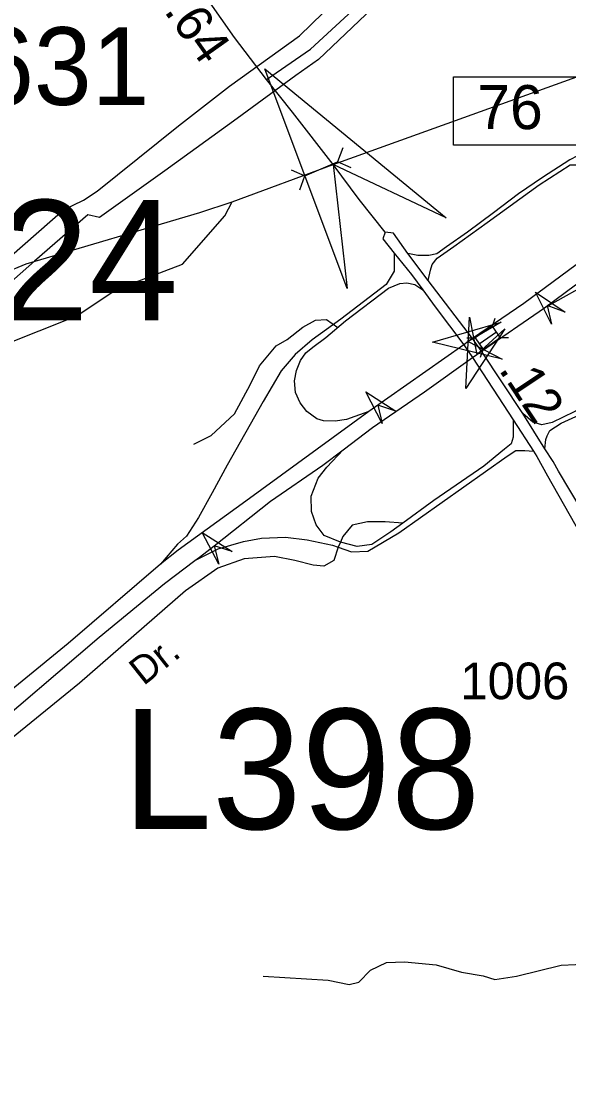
# Model space of a CAD drawing. Extents: x 1473865 to 1648260, y 639067 to 773536.
# Drawn here: x 1564941 to 1566807, y 694867 to 698529 of the extents above; entities that cross this region are included whole.
import ezdxf

# ---------------------------------------------------------------- set-up
doc = ezdxf.new("R2010")
doc.units = 0
for name, color, linetype in [('Exist Civil Demographics City Label', 7, 'Continuous'), ('Exist Hydrographic Creek Single Shore', 7, 'Continuous'), ('Exist Road Non-System Type 51', 7, 'Continuous'), ('Exist Road Primary Interstate Divided Center Attributed', 7, 'Continuous'), ('Exist Road Primary Interstate Interchange CELL', 7, 'Continuous'), ('Exist Road Primary Interstate Ramp 1 Lane Attributed', 7, 'Continuous'), ('Exist Road Primary Interstate Service Attributed', 7, 'Continuous'), ('Exist Road Primary Interstate Structure Cantilever Sign Attributed CELL', 7, 'Continuous'), ('Exist Road Primary Interstate Structure Cantilever Sign Number Label', 7, 'Continuous'), ('Exist Road Primary Interstate Structure Ovrhead Sign Attributed CELL', 7, 'Continuous'), ('Exist Road Primary Interstate Structure Standard Bridge CELL', 7, 'Continuous'), ('Exist Road Primary US Divided Attributed', 7, 'Continuous'), ('Exist Road Primary US Mileage Hundredths English Label', 7, 'Continuous'), ('Exist Road Secondary Structure Culvert Attributed CELL', 7, 'Continuous'), ('Exist Road Secondary Structure Culvert CELL', 7, 'Continuous'), ('Exist Road Secondary Structure Standard Bridge Attributed CELL', 7, 'Continuous'), ('Exist Road Secondary Structure Standard Bridge Number Label', 7, 'Continuous'), ('Exist Road Secondary Type 51 Attributed', 7, 'Continuous'), ('Exist Road Secondary Type 51 Divided Attributed', 7, 'Continuous'), ('Exist Road Secondary Type 51 Label', 7, 'Continuous'), ('Exist Road Secondary Type 51 Number Label', 7, 'Continuous'), ('Exist Utilities Electrical Transmission Line', 7, 'Continuous')]:
    doc.layers.add(name, color=color, linetype=linetype)

msp = doc.modelspace()

# ---------------------------------------------------------------- linework, layer by layer
at = {"layer": 'Exist Hydrographic Creek Single Shore'}
for points in [[(1565660.1, 697913.9), (1566004.2, 698041.7), (1566608.9, 698258.5), (1567157.9, 698456.5), (1567861.9, 698737.7)], [(1563707.8, 697020.3), (1563911.1, 697010), (1564119.2, 697068.5), (1564534.2, 697127.8), (1564743.8, 697372.2), (1565129.8, 697525.3), (1565263.8, 697614.5), (1565490.8, 697701.8), (1565634.9, 697866.3), (1565660.1, 697913.9)], [(1563796.8, 697194.6), (1563916.9, 697283.8), (1564575, 697543.3), (1564956.9, 697702.7), (1565549.7, 697877.1), (1565660.1, 697913.9)]]:
    msp.add_lwpolyline(points, dxfattribs=at)
at = {"layer": 'Exist Road Non-System Type 51'}
for points in [[(1565777.5, 698331.6), (1565926.9, 698434.5), (1566128.4, 698620.7), (1566248.8, 698736.5)], [(1565810.2, 697423.2), (1565847.5, 697445), (1565901, 697486.7), (1565944.1, 697510.3), (1565981.7, 697512.3), (1566020.8, 697484.9)], [(1565529.3, 697087.6), (1565587.9, 697116.7), (1565667.5, 697191.1), (1565721.2, 697289.7), (1565752.7, 697354.6), (1565810.2, 697423.2)], [(1565765.8, 695274), (1565987.8, 695259.7), (1566059.5, 695245), (1566091.7, 695252.8), (1566132.2, 695294.4), (1566186.5, 695319.7), (1566248.4, 695323), (1566356.4, 695312.1), (1566442.2, 695287.1), (1566516.1, 695274.4), (1566555.9, 695262), (1566630.2, 695273.3), (1566782.6, 695311.6), (1566880.6, 695315.5)]]:
    msp.add_lwpolyline(points, dxfattribs=at)
at = {"layer": 'Exist Road Primary Interstate Divided Center Attributed'}
for points in [[(1566724.9, 697552.4), (1566831.1, 697631.5), (1566994.9, 697736.6), (1567387.8, 698023)], [(1566881.4, 697734.4), (1566654.4, 697567.6), (1566480.4, 697448.5)], [(1566511, 697404.7), (1566724.9, 697552.4)], [(1566449.8, 697426.6), (1566126.1, 697199.4)], [(1566480.4, 697448.5), (1566465.6, 697437.8), (1566449.8, 697426.6)], [(1566038.7, 697068.6), (1566138.2, 697144.1), (1566315.7, 697266.1), (1566480.4, 697382.8)], [(1566480.4, 697382.8), (1566494.7, 697393), (1566511, 697404.7)], [(1566126.1, 697199.4), (1565706.8, 696893.2), (1565476, 696726.3), (1565415.8, 696678.5)], [(1565532.9, 696690.8), (1565548.8, 696702.9), (1565598.6, 696741.5), (1565790.5, 696893.1), (1565969.1, 697015.8), (1566038.7, 697068.6)], [(1562333.3, 694079.4), (1562491.6, 694195.8), (1562750.9, 694412.1), (1563020.1, 694622.3), (1563295.4, 694850.3), (1563550.4, 695052.6), (1563771.3, 695239.5), (1564034.5, 695449.6), (1564789.9, 696074.7), (1565206.8, 696429.2), (1565429.7, 696612.6), (1565532.9, 696690.8)], [(1565415.8, 696678.5), (1565100.8, 696408.2), (1564641.2, 696032.9), (1564404.3, 695836.2), (1564177.5, 695653.5), (1563515.2, 695103.2), (1562972.6, 694668.9), (1562579.7, 694348.7), (1562363.3, 694176.7)]]:
    msp.add_lwpolyline(points, dxfattribs=at)
at = {"layer": 'Exist Road Primary Interstate Interchange CELL'}
msp.add_lwpolyline([(1566415.1, 698340.2), (1566850, 698340.2), (1566850, 698107), (1566415.1, 698107)], close=True, dxfattribs=at)
at = {"layer": 'Exist Road Primary Interstate Ramp 1 Lane Attributed'}
msp.add_line((1566029.8, 696753.5), (1566022.1, 696736.3), dxfattribs=at)
for points in [[(1567512.5, 698200), (1567395, 698148.3), (1567329.1, 698123.1), (1567278.7, 698109.5), (1567218.6, 698097.8), (1567121.6, 698090.1), (1567063.5, 698092), (1567007.2, 698094), (1566964.6, 698097.8), (1566931.6, 698095.9), (1566896.7, 698092), (1566863.7, 698084.3), (1566811.4, 698057.1), (1566718.3, 697996.9), (1566636.9, 697940.7), (1566551.6, 697876.6), (1566462.4, 697810.7), (1566390.6, 697760.2), (1566357.7, 697736.9), (1566330.5, 697731.1), (1566293.7, 697731.1), (1566258.8, 697737.3)], [(1566328.2, 697645.4), (1566336.4, 697680.7), (1566342.2, 697700.1), (1566359.6, 697721.4), (1566415.9, 697762.2), (1566530.3, 697843.6), (1566706.7, 697971.7), (1566813.3, 698039.6), (1566865.7, 698039.6), (1566927.7, 698024.1), (1566974.3, 697983.4), (1566991.7, 697931), (1566989.8, 697880.5), (1566968.4, 697832), (1566929.7, 697791.3), (1566881.4, 697734.4)], [(1566726.7, 697072.1), (1566730.1, 697103.1), (1566734.8, 697116.1), (1566743.6, 697133.9), (1566782.4, 697159.2), (1566879.6, 697203.9), (1566941.7, 697240.9), (1567000, 697303.1), (1567056.4, 697404.2), (1567073.9, 697458.7), (1567141.9, 697625.9), (1567182.7, 697730.9), (1567213.7, 697806.7), (1567266.2, 697892.3), (1567338, 697973.1), (1567387.8, 698023)], [(1566212.9, 697738.7), (1566212.9, 697677.6), (1566184.9, 697631.6), (1566031, 697513.6), (1565933.1, 697443.6), (1565875.1, 697393.6), (1565827.2, 697337.6), (1565765.2, 697233.6), (1565643.3, 697015.6), (1565591.3, 696921.6), (1565545.4, 696837.6), (1565503.7, 696774.5), (1565473.7, 696746.5), (1565415.8, 696678.5)], [(1566126.1, 697199.4), (1566078.6, 697181.8), (1566049.9, 697172.2), (1566011.6, 697165.9), (1565971.6, 697167.4), (1565949.3, 697173.8), (1565914.2, 697199.4), (1565891.8, 697228.2), (1565875.9, 697263.3), (1565872.7, 697303.3), (1565879, 697338.4), (1565893.4, 697373.5), (1565911, 697399.1), (1565934.9, 697418.3), (1565979.6, 697451.8), (1566046.7, 697507.8), (1566193.5, 697619.6), (1566231.9, 697635.6), (1566255.8, 697637.2), (1566282.9, 697632.4), (1566310.6, 697613.4)], [(1566724.9, 697552.4), (1566790.2, 697588.9), (1566838.8, 697616.2), (1566891.2, 697620), (1566939.8, 697616.2), (1566972.8, 697600.6), (1567007.8, 697569.5), (1567035, 697526.7), (1567040.8, 697476.2), (1567033.1, 697406.2), (1566994.2, 697338.1), (1566957.3, 697285.6), (1566900.9, 697238.9), (1566827.1, 697198.1), (1566751.3, 697161.2), (1566716.4, 697153.4), (1566685.3, 697163.1), (1566652, 697191.7)], [(1566618.7, 697170.2), (1566618.7, 697131.6), (1566618.7, 697111.9), (1566611.2, 697089.2), (1566588.5, 697071.1), (1566519, 697012.1), (1566348.3, 696895.7), (1566242.3, 696818)], [(1566029.8, 696753.5), (1565973.6, 696776.2), (1565946.4, 696812.5), (1565931.2, 696857.9), (1565929.7, 696910.8), (1565953.9, 696971.3), (1565982.6, 697009.1), (1566038.7, 697068.6)], [(1566022.1, 696736.3), (1566067.5, 696720.6), (1566123.1, 696723.3), (1566228.9, 696785.3), (1566597.6, 697046.9), (1566627.8, 697066.5), (1566658, 697066.5), (1566688, 697063.7)], [(1566122, 696823.1), (1566069.1, 696811), (1566037.4, 696773.2), (1566029.8, 696753.5)], [(1566242.3, 696818), (1566201.7, 696788.3), (1566136.7, 696746), (1566086.9, 696738.4), (1566029.8, 696753.5)], [(1566242.3, 696818), (1566182.4, 696823.1), (1566122, 696823.1)], [(1565532.9, 696690.8), (1565612.7, 696730.8), (1565698.5, 696755.3), (1565759.7, 696767.6), (1565842.5, 696770.6), (1565916, 696761.4), (1566001.8, 696743), (1566022.1, 696736.3)]]:
    msp.add_lwpolyline(points, dxfattribs=at)
at = {"layer": 'Exist Road Primary Interstate Service Attributed'}
msp.add_lwpolyline([(1566022.1, 696736.3), (1566007.2, 696691.5), (1565972.4, 696671.9), (1565936.2, 696674.9), (1565874.2, 696691.5), (1565804.7, 696705.1), (1565700.4, 696696.1), (1565611.3, 696664.3), (1565501, 696587.2), (1565139.5, 696272.7), (1564790.4, 695990.2), (1564393, 695656.1), (1563748.5, 695141.2), (1563646.1, 695051.5)], dxfattribs=at)
at = {"layer": 'Exist Road Primary Interstate Structure Cantilever Sign Attributed CELL'}
for points in [[(1566749, 697496.5), (1566694.7, 697605.6), (1566796.3, 697538.3), (1566735, 697560)], [(1566172.2, 697157.9), (1566115.8, 697266), (1566218.7, 697200.7), (1566157, 697221.1)]]:
    msp.add_lwpolyline(points, close=True, dxfattribs=at)
at = {"layer": 'Exist Road Primary Interstate Structure Ovrhead Sign Attributed CELL'}
msp.add_lwpolyline([(1565614, 696678.4), (1565557.2, 696786.3), (1565660.4, 696721.3), (1565598.6, 696741.5)], close=True, dxfattribs=at)
at = {"layer": 'Exist Road Primary Interstate Structure Standard Bridge CELL'}
for p, q in [((1566547.7, 697490.3), (1566557.3, 697516.9)), ((1566460.9, 697450.2), (1566489.1, 697449.8)), ((1566502.6, 697430.3), (1566561.2, 697470.9)), ((1566574.4, 697451.8), (1566602.7, 697451.3)), ((1566506.6, 697384.2), (1566516.1, 697410.8))]:
    msp.add_line(p, q, dxfattribs=at)
msp.add_lwpolyline([(1566516.1, 697410.8), (1566574.7, 697451.4), (1566547.7, 697490.4), (1566489.1, 697449.8)], close=True, dxfattribs=at)
at = {"layer": 'Exist Road Primary US Divided Attributed'}
for points in [[(1566449.8, 697426.6), (1566480.4, 697382.8)], [(1566480.4, 697382.8), (1566618.7, 697170.2)], [(1566652, 697191.7), (1566511, 697404.7)], [(1566618.7, 697170.2), (1566688, 697063.7)], [(1566726.7, 697072.1), (1566652, 697191.7)], [(1566688, 697063.7), (1566699.7, 697045.7), (1566735.2, 696979.7), (1567050.7, 696423.3), (1567097.6, 696391.2)], [(1567097.6, 696391.2), (1567092.9, 696460.2), (1566773, 696995.2), (1566755.5, 697028.7), (1566726.7, 697072.1)]]:
    msp.add_lwpolyline(points, dxfattribs=at)
at = {"layer": 'Exist Road Secondary Structure Culvert Attributed CELL'}
msp.add_lwpolyline([(1566052.7, 697618.1), (1565771.4, 698367), (1566389.5, 697859.1), (1566004.2, 698041.7)], close=True, dxfattribs=at)
at = {"layer": 'Exist Road Secondary Structure Culvert CELL'}
for p, q in [((1566037, 698097.8), (1566019.5, 698050.1)), ((1565908.3, 698002.5), (1566019.5, 698050.1)), ((1566066.1, 698030), (1566019.5, 698050.1)), ((1565861.7, 698022.6), (1565908.3, 698002.5)), ((1565890.8, 697954.8), (1565908.3, 698002.5))]:
    msp.add_line(p, q, dxfattribs=at)
at = {"layer": 'Exist Road Secondary Structure Standard Bridge Attributed CELL'}
for points in [[(1566580.5, 697377.2), (1566343.7, 697435.2), (1566577.8, 697503.4), (1566465.6, 697437.8)], [(1566590, 697481.4), (1566456.7, 697277.1), (1566470, 697520.6), (1566494.7, 697393)]]:
    msp.add_lwpolyline(points, close=True, dxfattribs=at)
at = {"layer": 'Exist Road Secondary Type 51 Attributed'}
msp.add_lwpolyline([(1566181.5, 697810.8), (1566093.7, 697922.2), (1566004.2, 698041.7), (1565865.3, 698219.8), (1565777.5, 698331.6), (1565668.2, 698474.3), (1565524, 698680.7), (1565461.5, 698756.9), (1565354.3, 698900.9), (1565254.7, 699026), (1565116.1, 699184.3), (1564962.3, 699369.2), (1564793.6, 699567.8), (1564673.5, 699706.7), (1564503.7, 699894.3), (1564362.4, 700076.7)], dxfattribs=at)
at = {"layer": 'Exist Road Secondary Type 51 Divided Attributed'}
msp.add_line((1566511, 697404.7), (1566480.4, 697448.5), dxfattribs=at)
for points in [[(1566181.5, 697810.8), (1566173.7, 697787.4), (1566212.9, 697738.7)], [(1566258.8, 697737.3), (1566210.8, 697806.9), (1566181.5, 697810.8)], [(1566212.9, 697738.7), (1566271.3, 697666.2), (1566310.6, 697613.4)], [(1566328.2, 697645.4), (1566258.8, 697737.3)], [(1566480.4, 697448.5), (1566328.2, 697645.4)], [(1566310.6, 697613.4), (1566353, 697556.4), (1566449.8, 697426.6)]]:
    msp.add_lwpolyline(points, dxfattribs=at)
at = {"layer": 'Exist Utilities Electrical Transmission Line'}
for points in [[(1564859.2, 697689.7), (1565084.1, 697886.4), (1565152.6, 697919.5), (1565199.2, 697950.7), (1565476.4, 698172.7), (1565650.7, 698308), (1565889.3, 698480.5), (1566090.3, 698675.5), (1566296.9, 698860.6), (1566434.9, 698984.5), (1566475.5, 699023.9), (1566560.5, 699088.6)], [(1566491.6, 698889.7), (1566349.6, 698761.7), (1566116.4, 698553.1), (1565954.1, 698399.5), (1565877.3, 698344.6), (1565677, 698197.6), (1565430.3, 698019.3), (1565207.8, 697860.5), (1565168, 697869.1), (1564985.5, 697711.9), (1564653, 697418.7), (1564499.1, 697289), (1564456.8, 697265.6), (1564316.2, 697227.6), (1564043, 697153.7), (1563888.4, 697118), (1563835.8, 697090.9), (1563724.9, 697032.5), (1563331.5, 696812.3), (1563246.7, 696763.6), (1563212.2, 696732.1), (1563097.9, 696579.7), (1562908.2, 696332.4), (1562726.5, 696083.2)]]:
    msp.add_lwpolyline(points, dxfattribs=at)

# ---------------------------------------------------------------- texts
at = {"layer": 'Exist Civil Demographics City Label'}
msp.add_text('Pop. 26,631', height=265, dxfattribs=at).set_placement((1563466.4, 698244.3))
at = {"layer": 'Exist Road Primary Interstate Interchange CELL'}
msp.add_text('76', height=150, dxfattribs=at).set_placement((1566496.5, 698161.9))
at = {"layer": 'Exist Road Primary Interstate Structure Cantilever Sign Number Label'}
msp.add_text('L398', height=410.1, dxfattribs=at).set_placement((1565286.4, 695775))
at = {"layer": 'Exist Road Primary US Mileage Hundredths English Label'}
for s, rotation, p in [('.64', 305.2947, (1565425.2, 698564.3)), ('.12', 303.5842, (1566567, 697342.1))]:
    msp.add_text(s, height=125, rotation=rotation, dxfattribs=at).set_placement(p)
at = {"layer": 'Exist Road Secondary Structure Standard Bridge Number Label'}
msp.add_text('124', height=410.1, dxfattribs=at).set_placement((1564561.9, 697509.7))
at = {"layer": 'Exist Road Secondary Type 51 Label'}
msp.add_text('Dr.', height=95, rotation=38.4803, dxfattribs=at).set_placement((1565357.6, 696261.9))
at = {"layer": 'Exist Road Secondary Type 51 Number Label'}
msp.add_text('1006', height=125, dxfattribs=at).set_placement((1566438.4, 696218))

doc.saveas('drawing.dxf')
